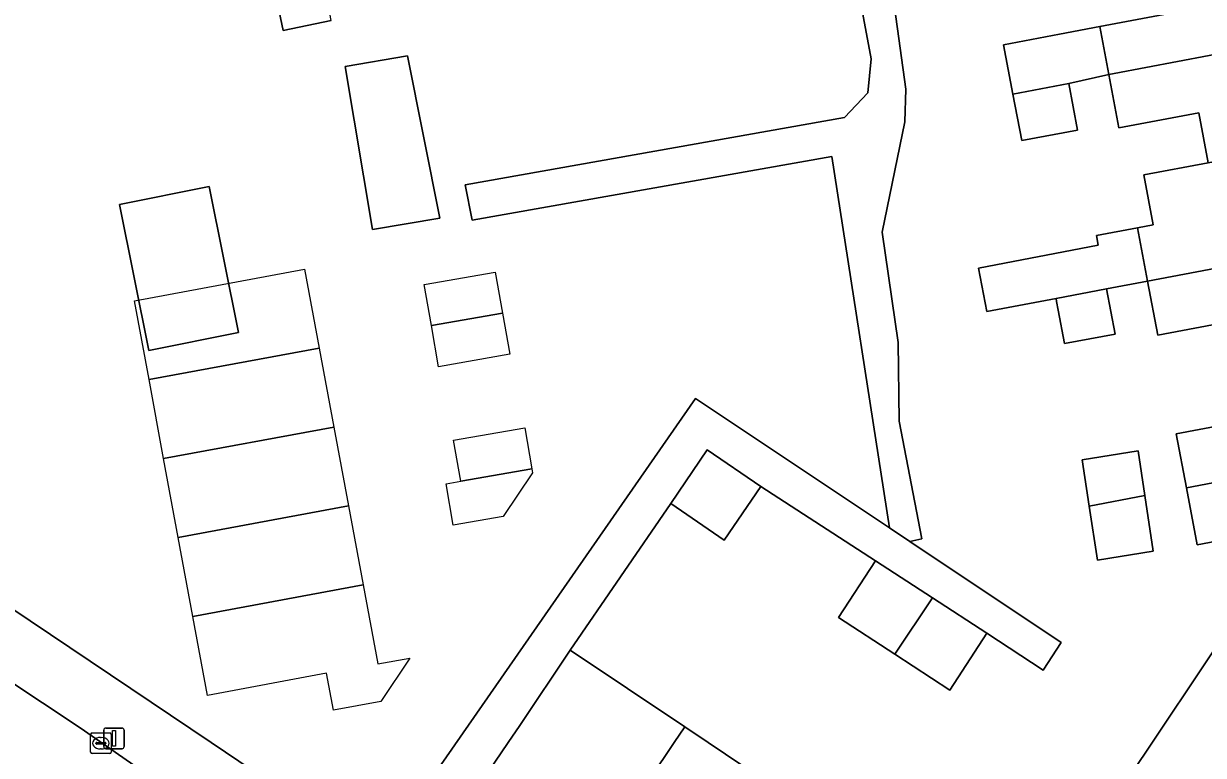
# Model space of a CAD drawing. Extents: x 158352 to 159489, y 383828 to 384603.
# Drawn here: x 158741.8 to 158799.1, y 383999.4 to 384034.9 of the extents above; entities that cross this region are included whole.
import ezdxf

# ---------------------------------------------------------------- set-up
doc = ezdxf.new("R2010")
doc.units = 0
for name, color, linetype in [('IMGEO_Erf', 7, 'Continuous'), ('IMGEO_Kolk', 7, 'Continuous'), ('IMGEO_Lichtmast', 7, 'Continuous'), ('IMGEO_Pand', 7, 'Continuous'), ('IMGEO_Pand_vergunning_verleend', 7, 'Continuous'), ('IMGEO_Rijbaan_lokaal_open', 7, 'Continuous'), ('IMGEO_Voetpad_open', 7, 'Continuous')]:
    doc.layers.add(name, color=color, linetype=linetype)

msp = doc.modelspace()

# ---------------------------------------------------------------- linework, layer by layer
at = {"layer": 'IMGEO_Erf'}
for points in [[(158706.944, 384029.577), (158750.948, 384000), (158759.062, 383994.546), (158774.468, 384016.71), (158783.889, 384010.422), (158781.09, 384028.453), (158763.614, 384025.364), (158763.284, 384027.082), (158781.699, 384030.342), (158782.824, 384031.542), (158782.988, 384033.202), (158780.013, 384049.13)], [(158756.778, 384035.055), (158754.438, 384034.569), (158753.877, 384037.271)], [(158784.133, 384035.701), (158784.672, 384031.723), (158784.628, 384030.139), (158783.525, 384024.788), (158784.303, 384019.418), (158784.347, 384015.61), (158785.458, 384009.887), (158784.863, 384009.772), (158792.212, 384004.867), (158791.351, 384003.523), (158788.604, 384005.313), (158786.805, 384002.554), (158784.138, 384004.292), (158781.41, 384006.069), (158783.209, 384008.829), (158777.63, 384012.439), (158775.86, 384009.837), (158773.264, 384011.602), (158768.379, 384004.492), (158773.943, 384000.76), (158775.075, 384000), (158779.341, 383997.139)], [(158800.76, 384020.506), (158796.907, 384019.777), (158796.41, 384022.402), (158794.419, 384022.025), (158794.833, 384019.837), (158792.385, 384019.374), (158792.076, 384021), (158791.998, 384021.415), (158791.97, 384021.562), (158788.601, 384020.924), (158788.2, 384023.041), (158794.018, 384024.143), (158793.928, 384024.617), (158795.92, 384024.994), (158796.681, 384025.138), (158796.223, 384027.56), (158799.352, 384028.152), (158798.893, 384030.579), (158795.021, 384029.846), (158794.532, 384032.433), (158792.583, 384032), (158793.012, 384029.737), (158790.302, 384029.224), (158789.874, 384031.487), (158789.422, 384033.874), (158792.131, 384034.387), (158794.092, 384034.758), (158797.973, 384035.493)], [(158802.67, 384010.332), (158798.821, 384009.603), (158798.297, 384012.374), (158797.802, 384014.988), (158801.665, 384015.719)], [(158795.269, 383997.968), (158800.605, 384005.927), (158801.324, 384006.061), (158807.522, 384007.216), (158808.082, 384004.205), (158808.642, 384001.195), (158809.202, 383998.184)]]:
    msp.add_lwpolyline(points, dxfattribs=at)
for points in [[(158760.478, 384033.339), (158762.043, 384025.459), (158758.783, 384024.908), (158757.448, 384032.828)], [(158750.844, 384026.999), (158752.268, 384019.911), (158747.924, 384019.038), (158746.5, 384026.126)], [(158793.976, 384008.864), (158793.579, 384011.481), (158793.237, 384013.732), (158795.949, 384014.16), (158796.278, 384011.992), (158796.687, 384009.292)]]:
    msp.add_lwpolyline(points, close=True, dxfattribs=at)
at = {"layer": 'IMGEO_Kolk'}
for p, q in [((158745.095, 383999.546), (158745.095, 384000.398)), ((158745.17, 384000.472), (158746.022, 384000.472)), ((158746.096, 384000.398), (158746.096, 383999.546)), ((158745.354, 383999.966), (158745.354, 383999.978)), ((158745.792, 383999.929), (158745.394, 383999.929)), ((158745.397, 384000.015), (158745.795, 384000.015)), ((158745.583, 384000.252), (158745.608, 384000.252)), ((158745.838, 383999.978), (158745.838, 383999.966)), ((158746.022, 383999.472), (158745.17, 383999.472)), ((158745.606, 383999.692), (158745.581, 383999.692))]:
    msp.add_line(p, q, dxfattribs=at)
for points in [[(158745.095, 383999.546), (158745.095, 384000.398)], [(158745.17, 384000.472), (158746.022, 384000.472)], [(158746.096, 384000.398), (158746.096, 383999.546)], [(158746.022, 383999.472), (158745.17, 383999.472)]]:
    msp.add_lwpolyline(points, dxfattribs=at)
for centre, radius, start, end in [((158745.172, 384000.396), 0.0765, 91.552, 178.448), ((158745.172, 384000.396), 0.0765, 91.552, 178.448), ((158746.02, 384000.396), 0.0765, 1.552, 88.448), ((158746.02, 384000.396), 0.0765, 1.552, 88.448), ((158745.394, 383999.975), 0.0403, 85.8775, 175.7526), ((158745.391, 383999.965), 0.0366, 178.938, 274.7102), ((158745.795, 383999.972), 0.043, 264.8664, 352.4533), ((158745.799, 383999.977), 0.0386, 1.7309, 96.639), ((158745.172, 383999.548), 0.0765, 181.552, 268.448), ((158745.172, 383999.548), 0.0765, 181.552, 268.448), ((158746.02, 383999.548), 0.0765, 271.552, 358.448), ((158746.02, 383999.548), 0.0765, 271.552, 358.448)]:
    msp.add_arc(centre, radius, start, end, dxfattribs=at)
for centre, major_axis, ratio, start_param, end_param in [((158745.582, 383999.972), (-0.387, 0.002), 0.722429, 4.712389, 7.853982), ((158745.607, 383999.972), (-0.39, 0.002), 0.717154, 1.570796, 4.712389)]:
    msp.add_ellipse(centre, major_axis=major_axis, ratio=ratio, start_param=start_param, end_param=end_param, dxfattribs=at)
at = {"layer": 'IMGEO_Lichtmast'}
for p, q in [((158745.73, 383999.808), (158745.73, 384000.608)), ((158745.73, 384000.608), (158745.73, 383999.808)), ((158745.83, 384000.708), (158746.62, 384000.708)), ((158746.62, 384000.708), (158745.83, 384000.708)), ((158746.72, 384000.608), (158746.72, 383999.808)), ((158746.72, 383999.808), (158746.72, 384000.608)), ((158746.62, 383999.708), (158745.83, 383999.708)), ((158745.83, 383999.708), (158746.62, 383999.708))]:
    msp.add_line(p, q, dxfattribs=at)
msp.add_lwpolyline([(158746.15, 384000.583), (158746.3, 384000.583), (158746.3, 383999.833), (158746.15, 383999.833), (158746.15, 384000.583)], dxfattribs=at)
for centre, start, end in [((158745.83, 384000.608), 90, 180), ((158745.83, 384000.608), 90, 180), ((158746.62, 384000.608), 0, 90), ((158746.62, 384000.608), 360, 90), ((158745.83, 383999.808), 180, 270), ((158745.83, 383999.808), 180, 270), ((158746.62, 383999.808), 270, 0), ((158746.62, 383999.808), 270, 0)]:
    msp.add_arc(centre, 0.1, start, end, dxfattribs=at)
at = {"layer": 'IMGEO_Pand'}
for points in [[(158756.264, 384037.767), (158755.906, 384039.656), (158753.334, 384039.169), (158753.7, 384037.234), (158753.877, 384037.271), (158754.438, 384034.569), (158756.778, 384035.055)], [(158804.584, 384039.651), (158799.672, 384038.722), (158797.627, 384038.324), (158797.504, 384038.301), (158797.444, 384038.289), (158797.871, 384036.033), (158797.913, 384035.809), (158797.973, 384035.493), (158794.092, 384034.758), (158794.532, 384032.433), (158794.797, 384032.483), (158805.555, 384034.519)], [(158794.092, 384034.758), (158792.131, 384034.387), (158789.422, 384033.874), (158789.874, 384031.487), (158792.583, 384032), (158794.532, 384032.433)], [(158805.555, 384034.519), (158794.797, 384032.483), (158794.532, 384032.433), (158795.021, 384029.846), (158798.893, 384030.579), (158799.352, 384028.152), (158806.504, 384029.505)], [(158757.448, 384032.828), (158758.783, 384024.908), (158762.043, 384025.459), (158760.478, 384033.339)], [(158792.583, 384032), (158789.874, 384031.487), (158790.302, 384029.224), (158793.012, 384029.737)], [(158807.453, 384024.492), (158806.504, 384029.505), (158799.352, 384028.152), (158796.223, 384027.56), (158796.681, 384025.138), (158795.92, 384024.994), (158796.41, 384022.402)], [(158750.844, 384026.999), (158746.5, 384026.126), (158747.924, 384019.038), (158752.268, 384019.911)], [(158795.92, 384024.994), (158793.928, 384024.617), (158794.018, 384024.143), (158788.2, 384023.041), (158788.601, 384020.924), (158791.97, 384021.562), (158794.419, 384022.025), (158796.41, 384022.402)], [(158801.211, 384018.118), (158808.401, 384019.479), (158807.453, 384024.492), (158796.41, 384022.402), (158796.907, 384019.777), (158800.76, 384020.506)], [(158794.419, 384022.025), (158791.97, 384021.562), (158791.998, 384021.415), (158792.076, 384021), (158792.385, 384019.374), (158794.833, 384019.837)], [(158801.211, 384018.118), (158801.665, 384015.719), (158797.802, 384014.988), (158798.297, 384012.374), (158809.35, 384014.466), (158808.401, 384019.479)], [(158777.63, 384012.439), (158775.036, 384014.208), (158773.264, 384011.602), (158775.86, 384009.837)], [(158796.278, 384011.992), (158795.949, 384014.16), (158793.237, 384013.732), (158793.579, 384011.481)], [(158809.35, 384014.466), (158798.297, 384012.374), (158798.821, 384009.603), (158802.67, 384010.332), (158803.118, 384007.971), (158805.409, 384008.405), (158810.321, 384009.334)], [(158796.278, 384011.992), (158793.579, 384011.481), (158793.976, 384008.864), (158796.687, 384009.292)], [(158785.974, 384007.028), (158783.209, 384008.829), (158781.41, 384006.069), (158784.138, 384004.292)], [(158788.604, 384005.313), (158785.974, 384007.028), (158784.138, 384004.292), (158786.805, 384002.554)], [(158802.097, 384002.012), (158801.898, 384003.055), (158801.324, 384006.061), (158800.605, 384005.927), (158795.269, 383997.968), (158795.442, 383997.878), (158795.003, 383997.224), (158797.684, 383995.427), (158799.476, 383998.101)], [(158773.943, 384000.76), (158768.379, 384004.492), (158765.93, 384000.831), (158765.366, 384000), (158763.122, 383996.693), (158768.703, 383992.949), (158773.433, 384000)], [(158779.341, 383997.139), (158775.075, 384000), (158773.943, 384000.76), (158773.433, 384000), (158768.703, 383992.949), (158774.102, 383989.328)]]:
    msp.add_lwpolyline(points, close=True, dxfattribs=at)
at = {"layer": 'IMGEO_Pand_vergunning_verleend'}
for points in [[(158747.223, 384021.453), (158755.487, 384022.983), (158756.197, 384019.152), (158747.932, 384017.622)], [(158761.289, 384022.238), (158764.743, 384022.844), (158765.093, 384020.85), (158761.639, 384020.244)], [(158761.639, 384020.244), (158765.093, 384020.85), (158765.443, 384018.856), (158761.989, 384018.25)], [(158747.932, 384017.622), (158756.197, 384019.152), (158756.906, 384015.321), (158748.642, 384013.791)], [(158748.642, 384013.791), (158756.906, 384015.321), (158757.616, 384011.49), (158749.351, 384009.959)], [(158762.719, 384014.683), (158766.174, 384015.289), (158766.524, 384013.295), (158763.069, 384012.688)], [(158762.35, 384012.562), (158763.069, 384012.688), (158766.524, 384013.295), (158766.552, 384013.097), (158765.13, 384010.979), (158762.702, 384010.553)], [(158749.351, 384009.959), (158757.616, 384011.49), (158758.325, 384007.659), (158750.061, 384006.128)], [(158750.061, 384006.128), (158758.325, 384007.659), (158759.035, 384003.828), (158760.586, 384004.095), (158759.18, 384001.993), (158756.88, 384001.577), (158756.555, 384003.369), (158750.771, 384002.297)]]:
    msp.add_lwpolyline(points, close=True, dxfattribs=at)
at = {"layer": 'IMGEO_Rijbaan_lokaal_open'}
msp.add_lwpolyline([(158710.634, 384012.378), (158729.099, 384000), (158765.611, 383975.61), (158770.642, 383983.042), (158767.638, 383985.057), (158747.04, 383999.013), (158744.584, 384000.725), (158715.596, 384019.935)], close=True, dxfattribs=at)
at = {"layer": 'IMGEO_Voetpad_open'}
for points in [[(158780.013, 384049.13), (158782.988, 384033.202), (158782.824, 384031.542), (158781.699, 384030.342), (158763.284, 384027.082), (158763.614, 384025.364), (158781.09, 384028.453), (158783.889, 384010.422), (158784.863, 384009.772), (158785.458, 384009.887), (158784.347, 384015.61), (158784.303, 384019.418), (158783.525, 384024.788), (158784.628, 384030.139), (158784.672, 384031.723), (158784.133, 384035.701)], [(158688.754, 384037.85), (158713.384, 384021.411), (158715.596, 384019.935), (158744.584, 384000.725), (158747.04, 383999.013), (158767.638, 383985.057), (158770.642, 383983.042), (158772.851, 383981.561), (158797.412, 383965.088)], [(158802.556, 383964.372), (158800.049, 383966.997), (158760.865, 383993.334), (158759.062, 383994.546), (158750.948, 384000), (158706.944, 384029.577)]]:
    msp.add_lwpolyline(points, dxfattribs=at)
msp.add_lwpolyline([(158768.379, 384004.492), (158773.264, 384011.602), (158775.036, 384014.208), (158777.63, 384012.439), (158783.209, 384008.829), (158785.974, 384007.028), (158788.604, 384005.313), (158791.351, 384003.523), (158792.212, 384004.867), (158784.863, 384009.772), (158783.889, 384010.422), (158774.468, 384016.71), (158759.062, 383994.546), (158760.865, 383993.334), (158763.122, 383996.693), (158765.366, 384000), (158765.93, 384000.831)], close=True, dxfattribs=at)

doc.saveas('drawing.dxf')
